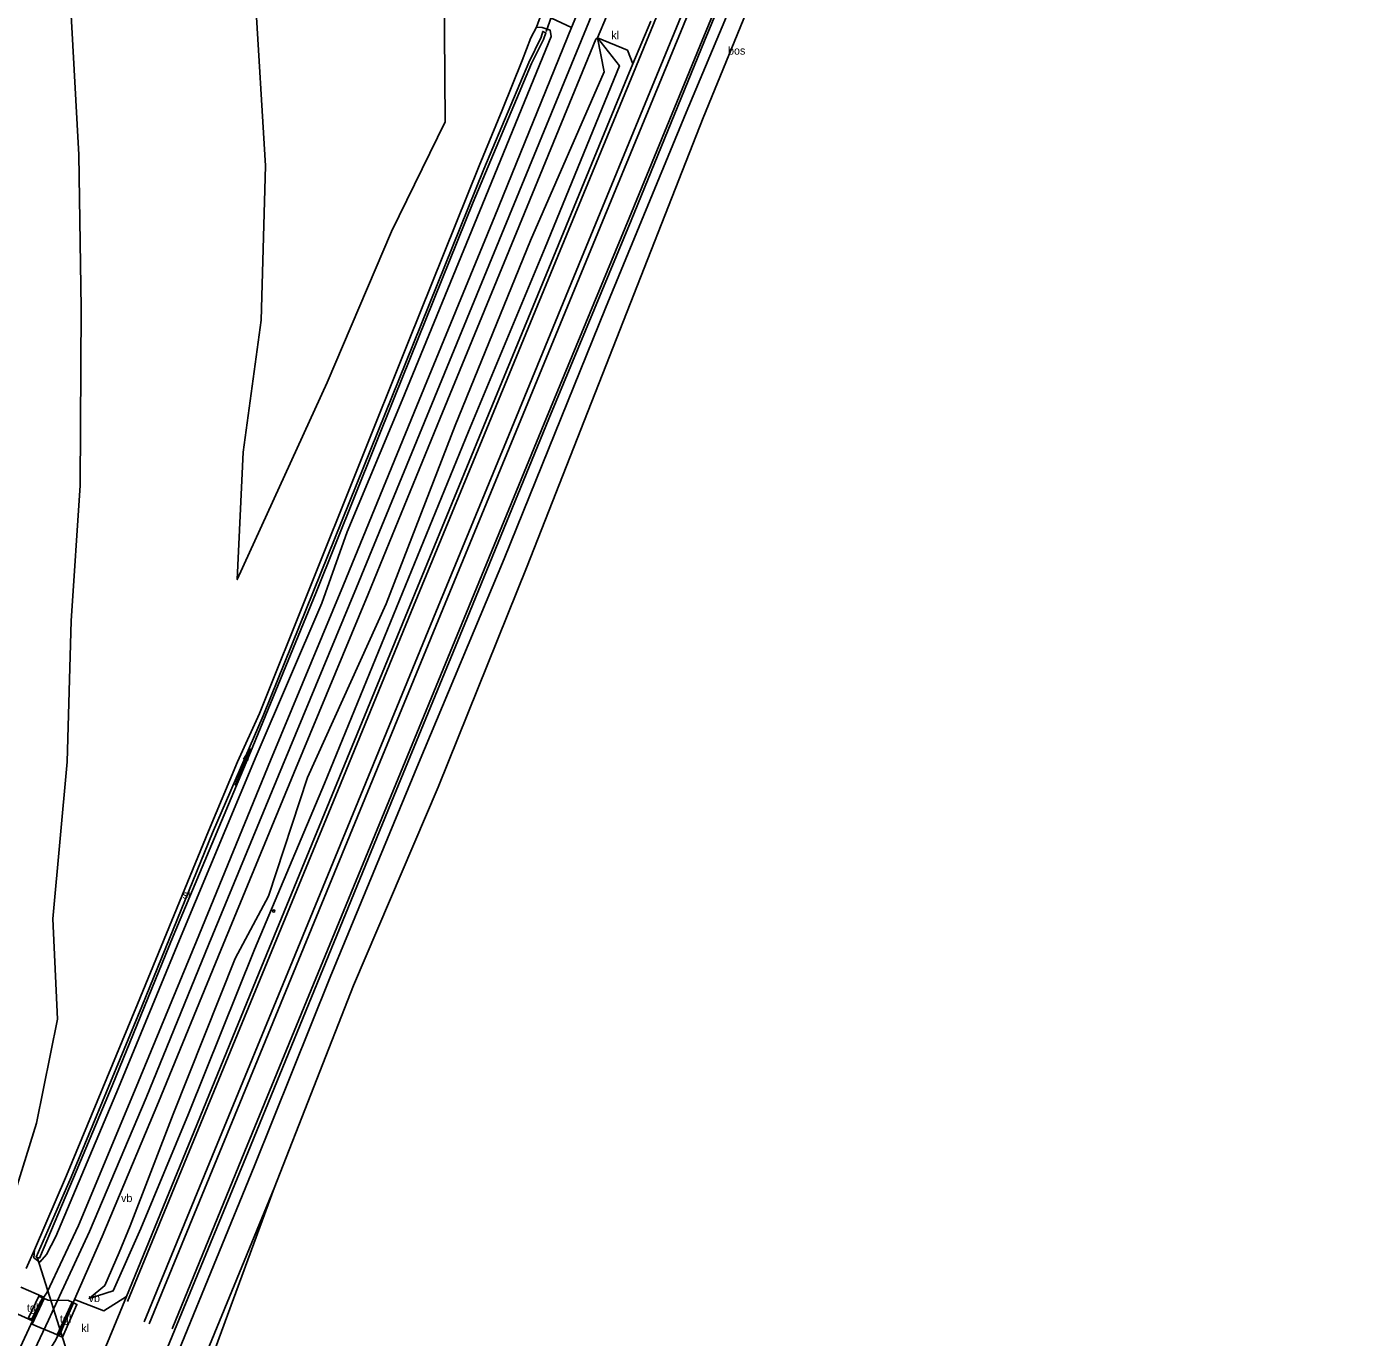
# Model space of a CAD drawing. Extents: x 154825 to 158680, y 370717 to 378075.
# Drawn here: x 158510.2 to 158676.8, y 371215 to 371378.8 of the extents above; entities that cross this region are included whole.
import ezdxf

# ---------------------------------------------------------------- set-up
doc = ezdxf.new("R2010")
doc.units = 0
for name, color, linetype in [('bos(vs)', 7, 'Continuous'), ('cultuurscheiding', 7, 'Continuous'), ('deelstreep', 7, 'Continuous'), ('deelstreep(9-3)', 7, 'Continuous'), ('driehoekmarkering', 7, 'Continuous'), ('duiker lijn', 7, 'Continuous'), ('hectometerbord', 7, 'Continuous'), ('hoogteverschillijn', 7, 'Continuous'), ('insteek sloot', 7, 'Continuous'), ('klinkerverharding(vs)', 7, 'Continuous'), ('maaiveldlijn algemeen - gesloten verharding', 7, 'Continuous'), ('maaiveldlijn algemeen - open verharding', 7, 'Continuous'), ('maaiveldlijn algemeen - tegelverharding', 7, 'Continuous'), ('overstpl br_fietsers', 7, 'Continuous'), ('Sloot bodem', 7, 'Continuous'), ('sloot(vs)', 7, 'Continuous'), ('stroomrichting  watergangen', 7, 'Continuous'), ('talud(boven)', 7, 'Continuous'), ('talud(onder)', 7, 'Continuous'), ('tegelverh(vs)', 7, 'Continuous'), ('verkeersb_z kabel', 7, 'Continuous'), ('vlak_akkerland', 7, 'Continuous'), ('vlak_Grazige_vegetatie', 7, 'Continuous')]:
    doc.layers.add(name, color=color, linetype=linetype)

msp = doc.modelspace()

# ---------------------------------------------------------------- linework, layer by layer
at = {"layer": 'bos(vs)'}
msp.add_lwpolyline([(158619.77, 371420.39), (158617.62, 371419.76), (158614.05, 371412.79), (158605.18, 371392.76), (158594.79, 371367.35), (158583.08, 371337.56), (158572.82, 371311.32), (158561.7, 371283.74), (158551.11, 371258.92), (158541.18, 371233.6), (158530.3, 371207.15)], dxfattribs=at)
at = {"layer": 'cultuurscheiding'}
for points in [[(158574.61, 371380.42), (158573.97, 371378.69)], [(158510.18, 371223.55), (158511.22, 371225.9)]]:
    msp.add_lwpolyline(points, dxfattribs=at)
at = {"layer": 'deelstreep'}
for points in [[(158528.42, 371216.02), (158537.52, 371238.24), (158545.53, 371257.68), (158555.79, 371282.66), (158564.95, 371304.86), (158575.22, 371329.86), (158585.54, 371354.83), (158594.67, 371377.05), (158604.96, 371401.98), (158612.91, 371421.37), (158622.06, 371443.55), (158631.15, 371465.75), (158641.46, 371490.71), (158650.55, 371512.89), (158659.72, 371535.09), (158667.69, 371554.44), (158676.83, 371576.65)], [(158660.33, 371573.36), (158651.08, 371551.01), (158640.8, 371526.03), (158630.52, 371501.06), (158620.25, 371475.93), (158611, 371453.38), (158604.23, 371436.98), (158596.1, 371417.21), (158589.2, 371400.52), (158580.22, 371378.61), (158569.94, 371353.6), (158560.59, 371330.87), (158551.49, 371308.68), (158542.23, 371286.38), (158533.03, 371264.08), (158525.17, 371244.91), (158518.12, 371228.19), (158514.36, 371220.09), (158512.97, 371217.13), (158509.19, 371209.09)], [(158668.02, 371572.15), (158658.87, 371549.98), (158649.85, 371528), (158640.59, 371505.6), (158631.45, 371483.38), (158622.34, 371461.17), (158613.18, 371438.96), (158604.05, 371416.74), (158585.79, 371372.29), (158576.63, 371350.09), (158567.47, 371327.85), (158558.32, 371305.63), (158549.17, 371283.38), (158540.01, 371261.14), (158530.86, 371238.88), (158522.87, 371219.43)]]:
    msp.add_lwpolyline(points, dxfattribs=at)
at = {"layer": 'deelstreep(9-3)'}
for points in [[(158525.57, 371216.65), (158534.7, 371238.86), (158542.64, 371258.21), (158552.91, 371283.2), (158561.99, 371305.26), (158572.61, 371331.04), (158582.24, 371354.42), (158592.04, 371378.26), (158601.86, 371402.15), (158610.32, 371422.64), (158620.11, 371446.44), (158629.2, 371468.57), (158638.3, 371490.65), (158647.45, 371512.81), (158656.59, 371535.03), (158665.71, 371557.21), (158674.11, 371577.68)], [(158670.81, 371571.4), (158661.69, 371549.24), (158652.57, 371527.06), (158643.44, 371504.9), (158634.31, 371482.74), (158625.18, 371460.57), (158616.07, 371438.41), (158606.97, 371416.28), (158588.74, 371371.98), (158579.62, 371349.85), (158570.5, 371327.72), (158561.39, 371305.6), (158552.29, 371283.46), (158543.17, 371261.27), (158534.07, 371239.09), (158524.95, 371216.92)]]:
    msp.add_lwpolyline(points, dxfattribs=at)
at = {"layer": 'driehoekmarkering'}
for points in [[(158510.91, 371217.22), (158511.99, 371219.45)], [(158514.5, 371215.62), (158515.88, 371218.84)]]:
    msp.add_lwpolyline(points, dxfattribs=at)
at = {"layer": 'duiker lijn'}
for points in [[(158577.4, 371384.4), (158575.19, 371378.17)], [(158511.6, 371224.87), (158515.3, 371213.12)]]:
    msp.add_lwpolyline(points, dxfattribs=at)
at = {"layer": 'hectometerbord'}
msp.add_circle((158541.13, 371268.24), 0.135, dxfattribs=at)
at = {"layer": 'hoogteverschillijn'}
for points in [[(158490.92, 371385.12), (158492.87, 371356.82), (158493.43, 371336.64), (158494.44, 371316.21), (158495.22, 371295.66), (158495.81, 371279.07), (158495.92, 371266.88), (158495.51, 371253.75), (158495.32, 371243.06), (158493.7, 371234.44), (158507.77, 371229.76), (158511.49, 371241.75), (158514.09, 371254.72), (158513.51, 371267.27), (158515.3, 371286.88), (158515.81, 371304.51), (158516.95, 371321.41), (158517.05, 371343.61), (158516.76, 371362.75), (158515.42, 371387.07)], [(158538.82, 371382.75), (158540.12, 371361.39), (158539.55, 371342.1), (158537.29, 371325.6), (158536.58, 371309.67), (158547.81, 371334.29), (158555.86, 371353.18), (158562.58, 371366.88), (158562.42, 371383.8)]]:
    msp.add_lwpolyline(points, dxfattribs=at)
at = {"layer": 'insteek sloot'}
for points in [[(158573.97, 371378.69), (158574.68, 371378.68), (158575.69, 371378.32), (158575.81, 371377.53), (158566.88, 371355.73), (158557.19, 371332.1), (158550.31, 371315.62), (158547.13, 371306.73), (158538.94, 371287.59), (158529.34, 371264.63), (158521.73, 371246.15), (158513.91, 371227.56), (158512.74, 371225.33), (158511.89, 371224.34), (158511.14, 371224.91), (158511.22, 371225.9)], [(158511.22, 371225.9), (158515.22, 371235.21), (158524.09, 371256.62), (158532.97, 371278.23), (158536.61, 371286.88), (158539.34, 371292.92), (158557.99, 371339.4), (158566.79, 371361.37), (158569.68, 371368.32), (158572.18, 371374.53), (158573.26, 371377.38), (158573.97, 371378.69)]]:
    msp.add_lwpolyline(points, dxfattribs=at)
at = {"layer": 'maaiveldlijn algemeen - gesloten verharding'}
for points in [[(158537.92, 371238.14), (158545.85, 371257.49), (158556.14, 371282.58), (158565.3, 371304.84), (158575.51, 371329.74), (158585.79, 371354.56), (158594.99, 371377), (158605.27, 371401.83), (158613.28, 371421.31), (158617.62, 371431.74), (158618.25, 371432.62)], [(158579.42, 371381.26), (158578.37, 371378.64)], [(158578.37, 371378.64), (158568.78, 371355.09), (158559.03, 371331.38), (158549.86, 371309), (158540.74, 371287.05), (158531.48, 371264.48), (158523.73, 371245.72), (158516.71, 371228.96), (158512.81, 371220.59), (158512.39, 371219.98)], [(158582.71, 371380.05), (158581.61, 371377.36)], [(158588.25, 371379.45), (158586.03, 371374.11)], [(158581.61, 371377.36), (158581.4, 371377.19), (158571.47, 371353.03), (158561.94, 371329.82), (158552.92, 371307.86), (158543.66, 371285.49), (158534.53, 371263.33), (158526.73, 371244.35), (158519.67, 371227.56), (158516.21, 371219.68)], [(158586.03, 371374.11), (158585.32, 371372.42), (158576.12, 371350), (158567.12, 371328.15), (158557.85, 371305.66), (158548.73, 371283.46), (158539.6, 371261.25), (158530.48, 371239), (158522.73, 371220.05), (158518.57, 371210)], [(158528.47, 371207.9), (158525.9, 371208.94), (158529.33, 371217.22), (158537.92, 371238.14)], [(158529.33, 371217.22), (158537.92, 371238.14)], [(158360.5, 370848.18), (158362.16, 370852.19), (158362.1, 370852.46), (158367.33, 370865.21), (158369.11, 370869.26), (158390.25, 370919.7), (158401.42, 370946.95), (158404.71, 370955), (158413.72, 370976.57), (158416.04, 370982.3), (158416.75, 370984.05), (158425.1, 371004.62), (158434.24, 371026.94), (158442.9, 371047.84), (158452.64, 371071.35), (158461.98, 371094.37), (158472.62, 371120.34), (158488.79, 371159.59), (158500.44, 371187.16), (158510.78, 371208.47), (158513.36, 371213.76), (158513.9, 371214.65), (158516.21, 371219.68)], [(158512.39, 371219.98), (158510.96, 371217.04)], [(158510.96, 371217.04), (158510.54, 371216.03), (158507.65, 371209.81), (158503.9, 371202), (158498.42, 371190.4), (158485.48, 371159.9), (158469.54, 371121.29), (158459.26, 371096.34), (158449.43, 371072.22), (158440.37, 371050.33), (158429.63, 371024.46), (158420.28, 371001.66), (158410.56, 370977.79), (158401.63, 370955.89), (158398.29, 370947.78), (158388.67, 370924.63), (158379.26, 370902.09), (158359.19, 370854.15)]]:
    msp.add_lwpolyline(points, dxfattribs=at)
at = {"layer": 'maaiveldlijn algemeen - open verharding'}
for points in [[(158574.61, 371380.42), (158578.37, 371378.64)], [(158586.03, 371374.11), (158585.33, 371375.82), (158581.61, 371377.36)], [(158512.39, 371219.98), (158509.53, 371221.24)], [(158516.21, 371219.68), (158519.88, 371218.28), (158522.73, 371220.05)], [(158508.21, 371218.26), (158510.96, 371217.04)]]:
    msp.add_lwpolyline(points, dxfattribs=at)
at = {"layer": 'maaiveldlijn algemeen - tegelverharding'}
for points in [[(158512.21, 371219.91), (158511.76, 371220.12), (158510.48, 371217.42), (158510.93, 371217.21), (158512.21, 371219.91)], [(158514.72, 371214.97), (158516.53, 371219.08), (158516.1, 371219.27), (158514.3, 371215.16), (158514.72, 371214.97)]]:
    msp.add_lwpolyline(points, dxfattribs=at)
at = {"layer": 'overstpl br_fietsers'}
msp.add_lwpolyline([(158515.48, 371219.55), (158515.93, 371219.36), (158514.06, 371215.29), (158513.59, 371215.47), (158511.4, 371216.42), (158510.93, 371216.6), (158512.44, 371219.81), (158512.93, 371219.62), (158515.48, 371219.55)], dxfattribs=at)
at = {"layer": 'Sloot bodem'}
msp.add_lwpolyline([(158574.55, 371377.46), (158574.76, 371378.16), (158575.15, 371377.99), (158574.83, 371377.17), (158573.34, 371374.17), (158566.06, 371356.82), (158556.24, 371332.45), (158546.4, 371307.97), (158538.21, 371288.11), (158528.57, 371265.08), (158520.95, 371246.39), (158516.11, 371234.89), (158511.85, 371224.86), (158511.45, 371224.99), (158515.83, 371235), (158524.63, 371256.32), (158533.48, 371278.01), (158539.83, 371292.64), (158549.69, 371317.1), (158558.61, 371339.17), (158567.39, 371360.97), (158573.03, 371374.29), (158574.55, 371377.46)], dxfattribs=at)
at = {"layer": 'stroomrichting  watergangen'}
for p, q in [((158536.29, 371283.94), (158538.2, 371288.56)), ((158538.2, 371288.56), (158537.35, 371287.23)), ((158538.2, 371288.54), (158537.87, 371287))]:
    msp.add_line(p, q, dxfattribs=at)
at = {"layer": 'talud(boven)'}
for points in [[(158528.47, 371207.9), (158529.27, 371213.34), (158538.7, 371236.31), (158548.2, 371259.99), (158559.21, 371286.66), (158569.93, 371312.24), (158582.59, 371343.57), (158592.69, 371368.04), (158603.09, 371392.85), (158611.68, 371413.67), (158616.68, 371424.95), (158619.17, 371431.13), (158620.18, 371433.25)], [(158581.61, 371377.36), (158584.35, 371373.87), (158575.06, 371351.18), (158565.48, 371328.17), (158556.49, 371306.19), (158547.46, 371284.19), (158538.72, 371263.45), (158530.46, 371242.88), (158524.52, 371228.57), (158521.08, 371220.78), (158518.06, 371219.82)]]:
    msp.add_lwpolyline(points, dxfattribs=at)
at = {"layer": 'talud(onder)'}
msp.add_lwpolyline([(158581.61, 371377.36), (158582.44, 371373.11), (158573.24, 371352.06), (158563.83, 371328.92), (158555.17, 371306.63), (158545.34, 371284.91), (158540.49, 371270.1), (158536.3, 371262.3), (158528.56, 371242.85), (158523.19, 371228.92), (158521.81, 371225.56), (158520.04, 371221.46), (158518.06, 371219.82)], dxfattribs=at)
at = {"layer": 'vlak_akkerland'}
msp.add_lwpolyline([(158574.61, 371380.42), (158573.97, 371378.69), (158573.26, 371377.38), (158572.18, 371374.53), (158569.68, 371368.32), (158566.79, 371361.37), (158557.99, 371339.4), (158539.34, 371292.92), (158536.61, 371286.88), (158532.97, 371278.23), (158524.09, 371256.62), (158515.22, 371235.21), (158511.22, 371225.9), (158510.18, 371223.55)], dxfattribs=at)
at = {"layer": 'vlak_Grazige_vegetatie'}
for points in [[(158525.9, 371208.94), (158529.33, 371217.22), (158537.92, 371238.14), (158545.85, 371257.49), (158556.14, 371282.58), (158565.3, 371304.84), (158575.51, 371329.74), (158585.79, 371354.56), (158594.99, 371377), (158605.27, 371401.83)], [(158603.09, 371392.85), (158592.69, 371368.04), (158582.59, 371343.57), (158569.93, 371312.24), (158559.21, 371286.66), (158548.2, 371259.99), (158538.7, 371236.31), (158529.27, 371213.34)], [(158529.27, 371213.34), (158538.7, 371236.31), (158548.2, 371259.99), (158559.21, 371286.66), (158569.93, 371312.24), (158582.59, 371343.57), (158592.69, 371368.04), (158603.09, 371392.85)], [(158605.18, 371392.76), (158594.79, 371367.35), (158583.08, 371337.56), (158572.82, 371311.32), (158561.7, 371283.74), (158551.11, 371258.92), (158541.18, 371233.6), (158530.3, 371207.15)], [(158510.18, 371223.55), (158511.22, 371225.9), (158511.14, 371224.91), (158511.89, 371224.34), (158512.74, 371225.33), (158513.91, 371227.56), (158521.73, 371246.15), (158529.34, 371264.63), (158538.94, 371287.59), (158547.13, 371306.73), (158550.31, 371315.62), (158557.19, 371332.1), (158566.88, 371355.73), (158575.81, 371377.53), (158575.69, 371378.32), (158574.68, 371378.68), (158573.97, 371378.69), (158574.61, 371380.42), (158578.37, 371378.64), (158568.78, 371355.09), (158559.03, 371331.38), (158549.86, 371309), (158540.74, 371287.05), (158531.48, 371264.48), (158523.73, 371245.72), (158516.71, 371228.96), (158512.81, 371220.59), (158512.39, 371219.98), (158509.53, 371221.24)], [(158508.21, 371218.26), (158510.96, 371217.04), (158510.54, 371216.03), (158507.65, 371209.81)]]:
    msp.add_lwpolyline(points, dxfattribs=at)
for points in [[(158575.69, 371378.32), (158575.81, 371377.53), (158566.88, 371355.73), (158557.19, 371332.1), (158550.31, 371315.62), (158547.13, 371306.73), (158538.94, 371287.59), (158529.34, 371264.63), (158521.73, 371246.15), (158513.91, 371227.56), (158512.74, 371225.33), (158511.89, 371224.34), (158511.14, 371224.91), (158511.22, 371225.9), (158515.22, 371235.21), (158524.09, 371256.62), (158532.97, 371278.23), (158536.61, 371286.88), (158539.34, 371292.92), (158557.99, 371339.4), (158566.79, 371361.37), (158569.68, 371368.32), (158572.18, 371374.53), (158573.26, 371377.38), (158573.97, 371378.69), (158574.68, 371378.68)], [(158511.45, 371224.99), (158511.85, 371224.86), (158516.11, 371234.89), (158520.95, 371246.39), (158528.57, 371265.08), (158538.21, 371288.11), (158546.4, 371307.97), (158556.24, 371332.45), (158566.06, 371356.82), (158573.34, 371374.17), (158574.83, 371377.17), (158575.15, 371377.99), (158574.76, 371378.16), (158574.55, 371377.46), (158573.03, 371374.29), (158567.39, 371360.97), (158558.61, 371339.17), (158549.69, 371317.1), (158539.83, 371292.64), (158533.48, 371278.01), (158524.63, 371256.32), (158515.83, 371235)], [(158581.61, 371377.36), (158582.44, 371373.11), (158573.24, 371352.06), (158563.83, 371328.92), (158555.17, 371306.63), (158545.34, 371284.91), (158540.49, 371270.1), (158536.3, 371262.3), (158528.56, 371242.85), (158523.19, 371228.92), (158521.81, 371225.56), (158520.04, 371221.46), (158518.06, 371219.82), (158521.08, 371220.78), (158524.52, 371228.57), (158530.46, 371242.88), (158538.72, 371263.45), (158547.46, 371284.19), (158556.49, 371306.19), (158565.48, 371328.17), (158575.06, 371351.18), (158584.35, 371373.87), (158581.61, 371377.36), (158585.33, 371375.82), (158586.03, 371374.11), (158585.32, 371372.42), (158576.12, 371350), (158567.12, 371328.15), (158557.85, 371305.66), (158548.73, 371283.46), (158539.6, 371261.25), (158530.48, 371239), (158522.73, 371220.05), (158519.88, 371218.28), (158516.21, 371219.68), (158519.67, 371227.56), (158526.73, 371244.35), (158534.53, 371263.33), (158543.66, 371285.49), (158552.92, 371307.86), (158561.94, 371329.82), (158571.47, 371353.03), (158581.4, 371377.19)], [(158521.08, 371220.78), (158518.06, 371219.82), (158520.04, 371221.46), (158521.81, 371225.56), (158523.19, 371228.92), (158528.56, 371242.85), (158536.3, 371262.3), (158540.49, 371270.1), (158545.34, 371284.91), (158555.17, 371306.63), (158563.83, 371328.92), (158573.24, 371352.06), (158582.44, 371373.11), (158581.61, 371377.36), (158584.35, 371373.87), (158575.06, 371351.18), (158565.48, 371328.17), (158556.49, 371306.19), (158547.46, 371284.19), (158538.72, 371263.45), (158530.46, 371242.88), (158524.52, 371228.57)], [(158541.18, 371233.6), (158531.29, 371206.75), (158530.3, 371207.15)]]:
    msp.add_lwpolyline(points, close=True, dxfattribs=at)

# ---------------------------------------------------------------- texts
at = {"layer": 'bos(vs)'}
msp.add_text('bos', height=1, dxfattribs=at).set_placement((158597.92, 371375.27))
at = {"layer": 'klinkerverharding(vs)'}
for p in [(158583.33, 371377.2), (158517.08, 371215.62)]:
    msp.add_text('kl', height=1, dxfattribs=at).set_placement(p)
at = {"layer": 'sloot(vs)'}
msp.add_text('sl', height=1, dxfattribs=at).set_placement((158529.75, 371269.79))
at = {"layer": 'tegelverh(vs)'}
for p in [(158510.29, 371218.17), (158514.41, 371216.79)]:
    msp.add_text('tgl', height=1, dxfattribs=at).set_placement(p)
at = {"layer": 'verkeersb_z kabel'}
for p in [(158522.05, 371231.87), (158518, 371219.38)]:
    msp.add_text('vb', height=1, dxfattribs=at).set_placement(p)

doc.saveas('drawing.dxf')
